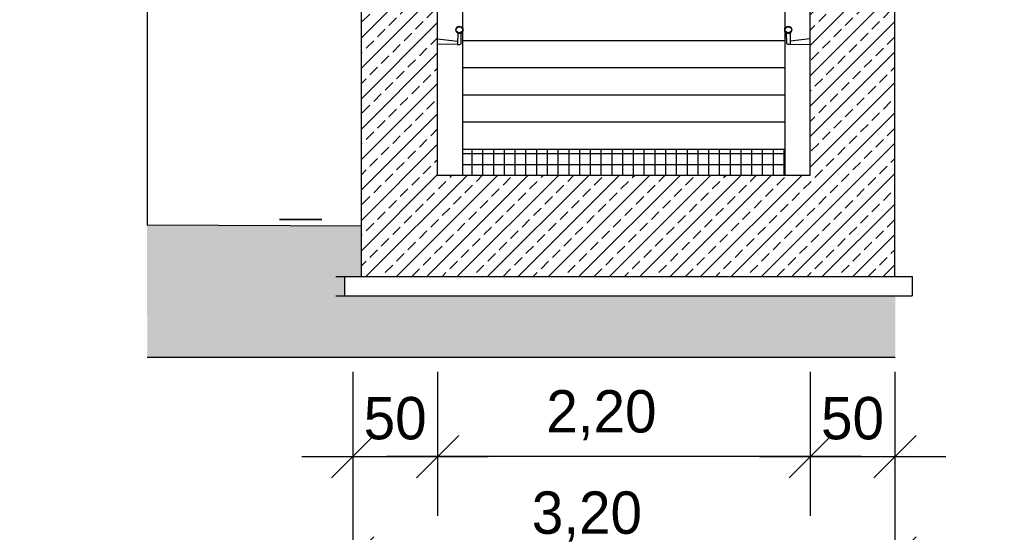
# Model space of a CAD drawing. Extents: x -805 to 3526, y -961 to 1039.
# Tile 465 of 475: x 1587.43 to 1593.24, y 31.52 to 34.54. Entities that reach past the tile are written whole.
import ezdxf

# ---------------------------------------------------------------- set-up
doc = ezdxf.new("R2010")
doc.units = 0
doc.linetypes.add('AUSGEZOGEN', pattern=[2, 1, 1])
doc.layers.get('0').update_dxf_attribs({"color": 251})
for name, color, linetype in [('_IB_Konstruktion geschnitten', 4, 'Continuous'), ('Schnitt 3 m', 251, 'Continuous'), ('TTK-P-Gleisachse', 250, 'Continuous'), ('TTK-P-PU', 12, 'Continuous'), ('TTK-P-TEXT', 12, 'AUSGEZOGEN'), ('TTK-P-Verm', 251, 'Continuous')]:
    doc.layers.add(name, color=color, linetype=linetype)
doc.layers.add('EB-2236S-DS-TS-SRA', color=42, linetype='Continuous', lineweight=25)
doc.layers.add('TTK-B-Bestand', color=252, linetype='Continuous', lineweight=35)
doc.styles.add('AKG DIN 6776', font='AKG_DIN67.TTF')
doc.dimstyles.new('TTK', dxfattribs={"dimtxt": 2.5, "dimasz": 2.5, "dimexe": 3.5, "dimexo": 0.1, "dimgap": 1, "dimtad": 1, "dimzin": 0, "dimtxsty": 'AKG DIN 6776', "dimblk": 'OBLIQUE', "dimcen": -0.09, "dimdle": 3, "dimclrd": 256, "dimclre": 256, "dimclrt": 256, "dimadec": 3, "dimazin": 0, "dimtfac": 1, "dimtofl": 0, "dimtmove": 0, "dimatfit": 3, "dimldrblk": 'OBLIQUE', "dimfxl": 7, "dimfxlon": 1, "dimtolj": 1, "dimtzin": 0, "dimlwd": -1, "dimlwe": -1, "dimarcsym": 0})
doc.dimstyles.new('TTK$6', dxfattribs={"dimtxt": 2.5, "dimasz": 2.5, "dimexe": 3.5, "dimexo": 0.1, "dimgap": 1, "dimtad": 1, "dimzin": 0, "dimtxsty": 'AKG DIN 6776', "dimblk": 'OBLIQUE', "dimcen": -0.09, "dimdle": 3, "dimse1": 1, "dimse2": 1, "dimclrd": 256, "dimclre": 256, "dimclrt": 256, "dimadec": 3, "dimazin": 0, "dimtfac": 1, "dimtofl": 0, "dimtmove": 0, "dimatfit": 3, "dimldrblk": 'OBLIQUE', "dimfxl": 7, "dimfxlon": 1, "dimtolj": 1, "dimtzin": 0, "dimlwd": -1, "dimlwe": -1, "dimarcsym": 0})

# ---------------------------------------------------------------- blocks, each defined once
blk = doc.blocks.new('*D549')
at = {"layer": 'DEFPOINTS', "color": 0}
for p in [(1594.653, 36.7397), (1594.3062, 36.5752), (8.2233, 0)]:
    blk.add_point(p, dxfattribs=at)
at = {"layer": 'TTK-B-Bestand', "insert": (1594.1093, 36.9835), "char_height": 0.25, "attachment_point": 5, "style": 'AKG DIN 6776'}
blk.add_mtext('\\A1;36,588', dxfattribs=at)
blk = doc.blocks.new('_OBLIQUE')
at = {"color": 0, "linetype": 'ByBlock'}
blk.add_line((-0.5, -0.5), (0.5, 0.5), dxfattribs=at)
blk = doc.blocks.new('*D653')
at = {"layer": 'DEFPOINTS', "color": 0}
for p in [(1589.3941, 33.0265), (1592.5941, 33.0265), (1589.3941, 31.3662)]:
    blk.add_point(p, dxfattribs=at)
at = {"layer": 'TTK-P-Verm'}
for p, q in [((1589.3941, 31.8662), (1589.3941, 31.0162)), ((1592.5941, 31.8662), (1592.5941, 31.0162)), ((1592.8941, 31.3662), (1589.0941, 31.3662))]:
    blk.add_line(p, q, dxfattribs=at)
at = {"layer": 'TTK-P-Verm', "xscale": 0.25, "yscale": 0.25, "zscale": 0.25, "rotation": 180}
blk.add_blockref('_OBLIQUE', (1589.3941, 31.3662), dxfattribs=at)
at = {"layer": 'TTK-P-Verm', "xscale": 0.25, "yscale": 0.25, "zscale": 0.25}
blk.add_blockref('_OBLIQUE', (1592.5941, 31.3662), dxfattribs=at)
at = {"layer": 'TTK-P-Verm', "insert": (1590.776, 31.6101), "char_height": 0.25, "attachment_point": 5, "style": 'AKG DIN 6776'}
blk.add_mtext('\\A1;3,20', dxfattribs=at)
blk = doc.blocks.new('*D652')
at = {"layer": 'DEFPOINTS', "color": 0}
for p in [(1589.8941, 33.6254), (1592.0941, 33.6254), (1589.8941, 31.9641)]:
    blk.add_point(p, dxfattribs=at)
at = {"layer": 'TTK-P-Verm'}
for p, q in [((1589.8941, 32.4641), (1589.8941, 31.6141)), ((1592.0941, 32.4641), (1592.0941, 31.6141)), ((1592.3941, 31.9641), (1589.5941, 31.9641))]:
    blk.add_line(p, q, dxfattribs=at)
at = {"layer": 'TTK-P-Verm', "xscale": 0.25, "yscale": 0.25, "zscale": 0.25, "rotation": 180}
blk.add_blockref('_OBLIQUE', (1589.8941, 31.9641), dxfattribs=at)
at = {"layer": 'TTK-P-Verm', "xscale": 0.25, "yscale": 0.25, "zscale": 0.25}
blk.add_blockref('_OBLIQUE', (1592.0941, 31.9641), dxfattribs=at)
at = {"layer": 'TTK-P-Verm', "insert": (1590.8617, 32.208), "char_height": 0.25, "attachment_point": 5, "style": 'AKG DIN 6776'}
blk.add_mtext('\\A1;2,20', dxfattribs=at)
blk = doc.blocks.new('*D651')
at = {"layer": 'DEFPOINTS', "color": 0}
for p in [(1592.0941, 33.6254), (1592.5941, 33.6254), (1592.5941, 31.9641)]:
    blk.add_point(p, dxfattribs=at)
at = {"layer": 'TTK-P-Verm'}
for p, q in [((1592.0941, 32.4641), (1592.0941, 31.6141)), ((1592.5941, 32.4641), (1592.5941, 31.6141)), ((1591.7941, 31.9641), (1592.8941, 31.9641))]:
    blk.add_line(p, q, dxfattribs=at)
at = {"layer": 'TTK-P-Verm', "xscale": 0.25, "yscale": 0.25, "zscale": 0.25, "rotation": 180}
blk.add_blockref('_OBLIQUE', (1592.0941, 31.9641), dxfattribs=at)
at = {"layer": 'TTK-P-Verm', "xscale": 0.25, "yscale": 0.25, "zscale": 0.25}
blk.add_blockref('_OBLIQUE', (1592.5941, 31.9641), dxfattribs=at)
at = {"layer": 'TTK-P-Verm', "insert": (1592.3441, 32.1891), "char_height": 0.25, "attachment_point": 5, "style": 'AKG DIN 6776'}
blk.add_mtext('\\A1;50', dxfattribs=at)
blk = doc.blocks.new('*D649')
at = {"layer": 'DEFPOINTS', "color": 0}
for p in [(1589.3941, 33.6254), (1589.8941, 33.6254), (1589.8941, 31.9641)]:
    blk.add_point(p, dxfattribs=at)
at = {"layer": 'TTK-P-Verm'}
for p, q in [((1589.3941, 32.4641), (1589.3941, 31.6141)), ((1589.8941, 32.4641), (1589.8941, 31.6141)), ((1589.0941, 31.9641), (1590.1941, 31.9641))]:
    blk.add_line(p, q, dxfattribs=at)
at = {"layer": 'TTK-P-Verm', "xscale": 0.25, "yscale": 0.25, "zscale": 0.25, "rotation": 180}
blk.add_blockref('_OBLIQUE', (1589.3941, 31.9641), dxfattribs=at)
at = {"layer": 'TTK-P-Verm', "xscale": 0.25, "yscale": 0.25, "zscale": 0.25}
blk.add_blockref('_OBLIQUE', (1589.8941, 31.9641), dxfattribs=at)
at = {"layer": 'TTK-P-Verm', "insert": (1589.6441, 32.1891), "char_height": 0.25, "attachment_point": 5, "style": 'AKG DIN 6776'}
blk.add_mtext('\\A1;50', dxfattribs=at)
blk = doc.blocks.new('*D536')
at = {"layer": 'DEFPOINTS', "color": 0}
for p in [(1593.4264, 36.6522), (1593.9095, 36.6522), (733.0659, 0.1071)]:
    blk.add_point(p, dxfattribs=at)
at = {"layer": 'TTK-P-TEXT', "insert": (1594.4538, 36.896), "char_height": 0.25, "attachment_point": 5, "style": 'AKG DIN 6776'}
blk.add_mtext('\\A1;36,589', dxfattribs=at)

msp = doc.modelspace()

# ---------------------------------------------------------------- hatches: boundary and pattern name
at = {"layer": 'EB-2236S-DS-TS-SRA'}
h = msp.add_hatch(dxfattribs=at)
h.set_pattern_fill('AR-CONC', color=251, scale=0.001, style=0)
h.set_pattern_definition([(50, (1581.49454, 33.62543), (0.1821847, -0.015939), [0.01905, -0.20955]), (355, (1581.49454, 33.62543), (-0.0352434, 0.191057), [0.01524, -0.1676406]), (100.4514, (1581.50972, 33.6241), (0.1469412, 0.1751178), [0.01619, -0.1780902]), (46.1842, (1581.49454, 33.67623), (0.271079, -0.0420423), [0.028575, -0.314325]), (96.6356, (1581.51713, 33.67272), (0.237404, 0.247426), [0.024285, -0.2671356]), (351.1842, (1581.49454, 33.67623), (0.237404, 0.247426), [0.02286, -0.25146]), (21, (1581.51994, 33.66353), (0.1516144, -0.1022652), [0.01905, -0.20955]), (326, (1581.51994, 33.66353), (0.061802, 0.184188), [0.01524, -0.16764]), (71.4514, (1581.53257, 33.655), (0.2134164, 0.0819228), [0.01619, -0.17809]), (37.5, (1581.494537, 33.625425), (0.0030886, 0.08455504), [0, -0.165608, 0, -0.17018, 0, -0.168275]), (7.5, (1581.49454, 33.625425), (0.06681966, 0.1001806), [0, -0.097028, 0, -0.161798, 0, -0.064135]), (327.5, (1581.437895, 33.625425), (0.1355906, -0.00572874), [0, -0.0635, 0, -0.19812, 0, -0.26289]), (317.5, (1581.4125, 33.62543), (0.1481292, 0.0254265), [0, -0.08255, 0, -0.131572, 0, -0.18669])])
h.paths.add_polyline_path([(1592.5959, 32.9139), (1589.3441, 32.9139), (1589.3441, 33.0265), (1589.4445, 33.0265), (1589.4441, 33.3226), (1588.1799, 33.3326), (1588.1803, 32.5512), (1592.5959, 32.5512)])
at = {"layer": 'TTK-P-PU'}
h = msp.add_hatch(dxfattribs=at)
h.set_pattern_fill('ANSI33', color=251, scale=0.02)
h.set_pattern_definition([(45, (1592.14411, 34.98057), (-0.0898026, 0.0898026), []), (45, (1592.23391, 34.98057), (-0.0898026, 0.0898026), [0.0635, -0.03175])])
h.paths.add_polyline_path([(1592.3941, 37.4328), (1592.0941, 37.4328), (1592.0941, 36.3497), (1592.0941, 33.6254), (1589.8941, 33.6254), (1589.8941, 37.4303), (1589.5945, 37.4303), (1589.5945, 36.7228), (1589.4445, 36.5728), (1589.4445, 33.0265), (1592.5941, 33.0265), (1592.5941, 36.0328), (1592.3941, 36.2328)])
h = msp.add_hatch(dxfattribs=at)
h.set_pattern_fill('NET', color=251, scale=0.02)
h.set_pattern_definition([(0, (1589.71784, 33.625425), (0, 0.0635), []), (90, (1589.71784, 33.625425), (-0.0635, 4e-18), [])])
h.paths.add_polyline_path([(1591.9441, 33.7797), (1590.0441, 33.7797), (1590.0441, 33.6254), (1591.9441, 33.6254)])

# ---------------------------------------------------------------- linework, layer by layer
at = {"layer": '_IB_Konstruktion geschnitten', "color": 251}
for points in [[(1590.0132, 34.4613), (1590.0132, 34.4649), (1590.0101, 34.467)], [(1591.975, 34.4613), (1591.975, 34.4649), (1591.9782, 34.467)], [(1590.0332, 34.4612), (1590.0332, 34.4648), (1590.0361, 34.4666)], [(1591.9551, 34.4612), (1591.955, 34.4648), (1591.9521, 34.4666)]]:
    msp.add_lwpolyline(points, close=True, dxfattribs=at)
for points in [[(1589.8941, 34.4294), (1590.013, 34.4174), (1590.0129, 34.3974), (1589.8941, 34.3979)], [(1592.0941, 34.4294), (1591.9752, 34.4174), (1591.9753, 34.3974), (1592.0941, 34.3979)]]:
    msp.add_lwpolyline(points, dxfattribs=at)
for points in [[(1590.0129, 34.3974), (1590.0249, 34.3973), (1590.0329, 34.4003), (1590.0332, 34.4647, -0.250779), (1590.0132, 34.4649)], [(1591.9753, 34.3974), (1591.9633, 34.3973), (1591.9553, 34.4003), (1591.955, 34.4647, 0.250779), (1591.975, 34.4649)]]:
    msp.add_lwpolyline(points, format="xyb", close=True, dxfattribs=at)
for centre, radius in [((1590.0233, 34.4835), 0.0212), ((1590.0233, 34.4835), 0.0182), ((1591.9649, 34.4835), 0.0212), ((1591.9649, 34.4835), 0.0182)]:
    msp.add_circle(centre, radius, dxfattribs=at)
at = {"layer": 'Schnitt 3 m', "color": 251, "lineweight": 35}
msp.add_line((1589.2122, 33.3634), (1588.9622, 33.3634), dxfattribs=at)
at = {"layer": 'TTK-P-Gleisachse', "color": 251, "linetype": 'AUSGEZOGEN', "ltscale": 0.25}
msp.add_line((1591.9437, 38.212), (1591.9441, 33.6254), dxfattribs=at)
at = {"layer": 'TTK-P-PU', "color": 251}
for p, q in [((1590.0441, 33.6254), (1590.0445, 38.2112)), ((1592.0941, 33.6254), (1592.0941, 37.4328)), ((1589.8941, 33.6254), (1589.8941, 37.4303)), ((1589.4445, 33.0265), (1589.4445, 36.5728)), ((1592.5941, 33.0265), (1592.5941, 36.0328)), ((1588.1803, 35.7364), (1588.1803, 33.3305)), ((1590.0442, 34.4202), (1591.9441, 34.4202)), ((1590.0442, 34.2601), (1591.9441, 34.2601)), ((1590.0442, 34.1), (1591.9441, 34.1)), ((1590.0441, 33.9398), (1591.9441, 33.9398)), ((1590.0441, 33.6254), (1590.0441, 33.7797)), ((1590.0441, 33.7797), (1591.9441, 33.7797)), ((1591.9441, 33.7797), (1591.9441, 33.6254)), ((1589.8941, 33.6254), (1592.0941, 33.6254)), ((1589.4445, 33.3246), (1588.1803, 33.3305)), ((1589.2941, 33.0265), (1592.6959, 33.0265)), ((1589.3441, 33.0265), (1589.3441, 32.9139)), ((1592.6959, 33.0265), (1592.6959, 32.9139)), ((1589.2941, 32.9139), (1592.6959, 32.9139)), ((1588.1803, 32.5512), (1592.5959, 32.5512))]:
    msp.add_line(p, q, dxfattribs=at)

# ---------------------------------------------------------------- dimensions: what is measured, and where the dimension line sits
at = {"layer": 'TTK-B-Bestand', "color": 251}
dim = msp.add_ordinate_dim(feature_location=(1594.3062, 36.5752), offset=(0.2947, 0.1656), dtype=0, origin=(8.2233, 0), text='36,588', dimstyle='TTK$6', override={"dimscale": 0, "dimdec": 3, "dimtmove": 1, "dimfxlon": 0}, dxfattribs=at)
dim.commit()
dim.dimension.update_dxf_attribs({"geometry": '*D549', "text_midpoint": (1594.1093, 36.9835)})
at = {"layer": 'TTK-P-TEXT', "color": 251}
dim = msp.add_ordinate_dim(feature_location=(1593.4264, 36.6522), offset=(0.4831, 0), dtype=0, origin=(733.0659, 0.1071), text='36,589', dimstyle='TTK$6', override={"dimscale": 0, "dimfxlon": 0}, dxfattribs=at)
dim.commit()
dim.dimension.update_dxf_attribs({"geometry": '*D536', "text_midpoint": (1594.4538, 36.896)})
at = {"layer": 'TTK-P-Verm', "color": 251}
for base, p1, p2, picture, middle in [((1589.8941, 31.9641), (1589.3941, 33.6254), (1589.8941, 33.6254), '*D649', (1589.6441, 32.1891)), ((1592.5941, 31.9641), (1592.0941, 33.6254), (1592.5941, 33.6254), '*D651', (1592.3441, 32.1891))]:
    dim = msp.add_linear_dim(base=base, p1=p1, p2=p2, dimstyle='TTK', override={"dimscale": 0, "dimdec": 0, "dimlfac": 100, "dimtmove": 2, "dimfxl": 5}, dxfattribs=at)
    dim.commit()
    dim.dimension.update_dxf_attribs({"geometry": picture, "text_midpoint": middle})
for base, p1, p2, picture, middle in [((1589.8941, 31.9641), (1592.0941, 33.6254), (1589.8941, 33.6254), '*D652', (1590.8617, 31.9641)), ((1589.3941, 31.3662), (1592.5941, 33.0265), (1589.3941, 33.0265), '*D653', (1590.776, 31.3662))]:
    dim = msp.add_linear_dim(base=base, p1=p1, p2=p2, dimstyle='TTK', override={"dimscale": 0, "dimfxl": 5}, dxfattribs=at)
    dim.commit()
    dim.dimension.update_dxf_attribs({"geometry": picture, "text_midpoint": middle, "dimtype": 160})

doc.saveas('drawing.dxf')
